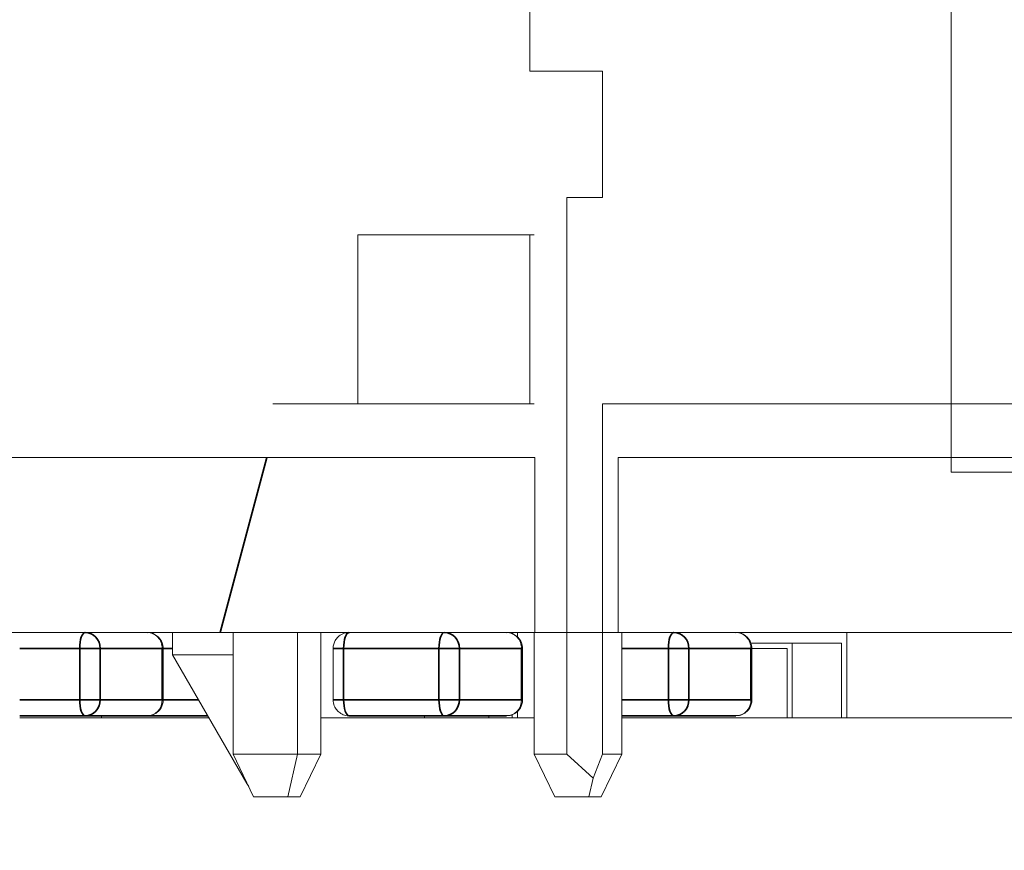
# Model space of a CAD drawing. Header units: millimetres. Extents: x 4 to 1188, y 1 to 840.
# Tile 297 of 310: x 860.86 to 862.09, y 417.68 to 418.72. Entities that reach past the tile are written whole.
import ezdxf

# ---------------------------------------------------------------- set-up
doc = ezdxf.new("R2010")
doc.units = ezdxf.units.MM
doc.layers.add('1', color=7, linetype='Continuous')
doc.styles.add('Arial Unicode MS', font='Arial Unicode MS')
doc.dimstyles.get("Standard").update_dxf_attribs({"dimtxt": 0.18, "dimasz": 0.18, "dimexe": 0.18, "dimexo": 0.0625, "dimgap": 0.09, "dimtad": 0, "dimtih": 1, "dimtoh": 1, "dimdec": 4, "dimzin": 0, "dimdsep": 46, "dimtxsty": 'Standard', "dimcen": 0.09, "dimadec": 0, "dimazin": 0, "dimtfac": 1, "dimtdec": 4, "dimtofl": 0, "dimtmove": 0, "dimatfit": 3, "dimfxl": 0, "dimtolj": 1, "dimtzin": 0, "dimarcsym": 0})

# ---------------------------------------------------------------- blocks, each defined once
blk = doc.blocks.new('_U29')
at = {"layer": '1', "color": 18, "lineweight": 35}
for p, q in [((843.8309, 533.0864), (895.2258, 533.0864)), ((893.2258, 533.0864), (893.2258, 331.753)), ((847.8309, 331.753), (895.2258, 331.753))]:
    blk.add_line(p, q, dxfattribs=at)
at = {"layer": '1', "color": 18, "lineweight": 70}
for points in [[(893.2258, 533.0864), (894.0018, 529.5864), (892.4499, 529.5864)], [(893.2258, 331.753), (892.4499, 335.253), (894.0018, 335.253)]]:
    blk.add_solid(points, dxfattribs=at)
at = {"layer": '1', "color": 18, "linetype": 'Continuous', "lineweight": 13, "insert": (892.7729, 428.043), "char_height": 3, "attachment_point": 7, "rotation": 90, "line_spacing_factor": 1.047437, "style": 'Arial Unicode MS'}
blk.add_mtext('\\fArial Unicode MS|b0|i0;\\W1.0000;1510', dxfattribs=at)

msp = doc.modelspace()

# ---------------------------------------------------------------- hatches: boundary and pattern name
at = {"layer": '1', "linetype": 'Continuous', "lineweight": 35}
h = msp.add_hatch(dxfattribs=at)
h.set_pattern_fill('ANSI31', color=154, scale=1.55, angle=-2.13e-14, style=0)
h.paths.add_polyline_path([(868.8479, 416.5886), (868.8479, 416.1886), (866.3207, 416.1886), (866.3207, 416.5886)], flags=0)
edge = h.paths.add_edge_path(flags=0)
edge.add_arc((879.174, 421.7686), 0.5067, 0, 90, ccw=False)
edge.add_line((879.6807, 421.7686), (879.6807, 420.1886))
edge.add_line((879.6807, 420.1886), (879.2807, 420.1886))
edge.add_line((879.2807, 420.1886), (879.2807, 421.7686))
edge.add_arc((879.174, 421.7686), 0.1067, 360, 450)
edge.add_line((879.174, 421.8753), (877.8407, 421.8753))
edge.add_line((877.8407, 421.8753), (877.8407, 422.2753))
edge.add_line((877.8407, 422.2753), (879.174, 422.2753))
edge = h.paths.add_edge_path(flags=0)
edge.add_arc((859.3873, 421.7686), 0.1067, 90, 180)
edge.add_line((859.2807, 421.7686), (859.2807, 420.1886))
edge.add_line((859.2807, 420.1886), (858.8807, 420.1886))
edge.add_line((858.8807, 420.1886), (858.8807, 421.7686))
edge.add_arc((859.3873, 421.7686), 0.5067, 90, 180, ccw=False)
edge.add_line((859.3873, 422.2753), (860.7207, 422.2753))
edge.add_line((860.7207, 422.2753), (860.7207, 421.8753))
edge.add_line((860.7207, 421.8753), (859.3873, 421.8753))
h.paths.add_polyline_path([(869.7135, 416.1886), (869.7135, 416.5886), (872.2407, 416.5886), (872.2407, 416.1886)], flags=0)
h = msp.add_hatch(dxfattribs=at)
h.set_pattern_fill('ANSI31', color=154, scale=1.55, angle=-2.13e-14, style=0)
h.paths.add_polyline_path([(860.1443, 418.952), (862.0206, 418.952), (862.0206, 418.152), (862.4105, 418.152), (862.4105, 417.952), (854.8936, 417.952), (854.8936, 417.7026), (854.228, 417.7026), (854.228, 417.952), (854.043, 417.952), (854.043, 418.152), (860.1443, 418.152)], flags=0)
h = msp.add_hatch(dxfattribs=at)
h.set_pattern_fill('ANSI31', color=154, scale=1.55, angle=29.9848, style=0)
h.paths.add_polyline_path([(854.043, 417.952), (854.043, 418.1704), (860.6361, 418.1704), (860.6361, 417.952)], flags=0)
h.paths.add_polyline_path([(861.6047, 417.952), (861.6047, 418.1704), (863.2703, 418.1704), (863.2703, 417.952)], flags=0)
h.paths.add_polyline_path([(863.6612, 417.952), (863.6612, 418.1704), (864.3597, 418.1704), (864.3597, 417.952)], flags=0)
h.paths.add_polyline_path([(860.6925, 417.952), (860.6925, 418.1704), (861.5009, 418.1704), (861.5009, 417.952)], flags=0)

# ---------------------------------------------------------------- linework, layer by layer
at = {"layer": '1', "color": 154, "linetype": 'Continuous', "lineweight": 13}
for p, q in [((862.0206, 418.952), (862.0206, 418.152)), ((861.4945, 418.6527), (861.4945, 418.738)), ((861.5854, 418.6527), (861.4945, 418.6527)), ((861.5854, 418.4953), (861.5854, 418.6527)), ((861.5407, 418.4953), (861.5854, 418.4953)), ((861.5407, 417.8), (861.5407, 418.4953)), ((861.2796, 418.2373), (861.2796, 418.4487)), ((861.2796, 418.4487), (861.4945, 418.4487)), ((861.4945, 418.4487), (861.4945, 418.2373)), ((861.4945, 418.4487), (861.5, 418.4487)), ((861.2796, 418.2373), (861.1737, 418.2373)), ((861.4945, 418.2373), (861.2796, 418.2373)), ((861.5, 418.2373), (861.4945, 418.2373)), ((862.1856, 418.2373), (861.5854, 418.2373)), ((861.5854, 418.2373), (861.5854, 417.8)), ((861.5854, 418.2373), (861.6093, 418.2373)), ((862.9563, 418.2373), (862.0206, 418.2373)), ((860.6925, 418.1704), (861.5009, 418.1704)), ((861.5009, 418.1704), (861.5009, 417.952)), ((861.6047, 417.952), (861.6047, 418.1704)), ((861.6047, 418.1704), (863.2703, 418.1704)), ((862.0206, 418.152), (862.4105, 418.152)), ((862.4105, 417.952), (854.8936, 417.952)), ((861.5009, 417.952), (860.6925, 417.952)), ((861.0482, 417.952), (861.0482, 417.924)), ((861.1241, 417.952), (861.1241, 417.8)), ((861.2043, 417.8), (861.2043, 417.952)), ((861.2334, 417.952), (861.2334, 417.8)), ((861.2335, 417.952), (861.2335, 417.8453)), ((861.4725, 417.952), (861.4725, 417.9504)), ((861.4791, 417.952), (861.4791, 417.9466)), ((861.5, 417.952), (861.5, 417.8)), ((863.2703, 417.952), (861.6047, 417.952)), ((861.6093, 417.952), (861.6093, 417.8)), ((861.8902, 417.952), (861.8902, 417.8453)), ((861.822, 417.9386), (861.7719, 417.9386)), ((861.8836, 417.9386), (861.822, 417.9386)), ((861.822, 417.9386), (861.822, 417.8453)), ((861.8836, 417.8453), (861.8836, 417.9386)), ((861.0368, 417.868), (861.0368, 417.932)), ((861.0482, 417.924), (861.141, 417.7633)), ((861.1241, 417.924), (861.0482, 417.924)), ((861.2489, 417.932), (861.2489, 417.868)), ((861.4855, 417.868), (861.4855, 417.932)), ((861.7719, 417.868), (861.7719, 417.932)), ((861.7719, 417.932), (861.8157, 417.932)), ((861.7719, 417.932), (861.8157, 417.932)), ((861.8157, 417.8453), (861.8157, 417.932)), ((861.8157, 417.8453), (861.8157, 417.932)), ((861.4725, 417.8496), (861.4725, 417.8453)), ((861.4791, 417.8537), (861.4791, 417.8453)), ((860.8642, 417.848), (860.8576, 417.848)), ((860.8576, 417.848), (860.8664, 417.848)), ((860.8576, 417.8477), (860.8664, 417.8477)), ((860.8723, 417.8477), (860.8576, 417.8477)), ((861.0937, 417.8453), (860.8576, 417.8453)), ((860.8616, 417.848), (860.8691, 417.848)), ((860.8658, 417.848), (860.8663, 417.848)), ((860.8691, 417.848), (860.8691, 417.8477)), ((860.8712, 417.848), (860.8723, 417.848)), ((860.8712, 417.8477), (860.8723, 417.8477)), ((860.879, 417.8477), (860.8771, 417.8477)), ((860.8776, 417.848), (860.8776, 417.8477)), ((860.8847, 417.8477), (860.879, 417.8477)), ((860.8845, 417.8477), (860.8845, 417.848)), ((860.8845, 417.848), (860.8852, 417.848)), ((860.8845, 417.8477), (860.8852, 417.8477)), ((860.885, 417.8477), (860.8896, 417.8477)), ((860.8929, 417.8477), (860.885, 417.8477)), ((860.8896, 417.8477), (860.8852, 417.8477)), ((860.8852, 417.8477), (860.8934, 417.8477)), ((860.8939, 417.848), (860.8929, 417.848)), ((860.8939, 417.8477), (860.8929, 417.8477)), ((860.8934, 417.848), (860.8934, 417.8477)), ((860.8934, 417.848), (860.8941, 417.848)), ((860.8934, 417.8477), (860.8941, 417.8477)), ((860.8937, 417.8477), (860.9024, 417.8477)), ((860.8939, 417.8477), (860.8986, 417.8477)), ((860.8962, 417.8477), (860.8942, 417.8477)), ((861.0168, 417.848), (860.8991, 417.848)), ((860.9024, 417.848), (860.9024, 417.8477)), ((860.9024, 417.848), (860.9032, 417.848)), ((860.9599, 417.848), (860.9599, 417.8453)), ((861.0264, 417.848), (860.9825, 417.848)), ((861.0112, 417.848), (861.0112, 417.8477)), ((861.0112, 417.8477), (861.0154, 417.8477)), ((861.0168, 417.8477), (861.0112, 417.8477)), ((861.0154, 417.848), (861.0154, 417.8477)), ((861.0154, 417.848), (861.0197, 417.848)), ((861.0154, 417.8477), (861.0197, 417.8477)), ((861.0345, 417.8477), (861.0168, 417.8477)), ((861.0197, 417.848), (861.0286, 417.848)), ((861.0197, 417.8477), (861.0286, 417.8477)), ((861.0238, 417.848), (861.0314, 417.848)), ((861.0244, 417.8477), (861.0238, 417.8477)), ((861.0238, 417.8477), (861.0314, 417.8477)), ((861.028, 417.848), (861.0285, 417.848)), ((861.0314, 417.848), (861.0314, 417.8477)), ((861.0334, 417.848), (861.0345, 417.848)), ((861.0334, 417.8477), (861.0345, 417.8477)), ((861.0412, 417.8477), (861.0393, 417.8477)), ((861.0398, 417.848), (861.0398, 417.8477)), ((861.0467, 417.8477), (861.0467, 417.848)), ((861.0467, 417.848), (861.0475, 417.848)), ((861.0472, 417.8477), (861.0519, 417.8477)), ((861.0551, 417.8477), (861.0472, 417.8477)), ((861.0474, 417.8477), (861.0556, 417.8477)), ((861.0519, 417.8477), (861.0475, 417.8477)), ((861.0561, 417.848), (861.0551, 417.848)), ((861.0561, 417.8477), (861.0551, 417.8477)), ((861.0556, 417.848), (861.0556, 417.8477)), ((861.0556, 417.848), (861.0563, 417.848)), ((861.0556, 417.8477), (861.0563, 417.8477)), ((861.0559, 417.8477), (861.0646, 417.8477)), ((861.0562, 417.8477), (861.0609, 417.8477)), ((861.0585, 417.8477), (861.0564, 417.8477)), ((861.0921, 417.848), (861.0613, 417.848)), ((861.0646, 417.848), (861.0646, 417.8477)), ((861.0646, 417.848), (861.0654, 417.848)), ((861.5, 417.8453), (861.2335, 417.8453)), ((861.3128, 417.848), (861.2689, 417.848)), ((861.2977, 417.848), (861.2977, 417.8477)), ((861.2977, 417.848), (861.3018, 417.848)), ((861.2977, 417.8477), (861.3018, 417.8477)), ((861.3032, 417.8477), (861.2977, 417.8477)), ((861.3018, 417.848), (861.3018, 417.8477)), ((861.3018, 417.848), (861.3061, 417.848)), ((861.3018, 417.8477), (861.3061, 417.8477)), ((861.3209, 417.8477), (861.3032, 417.8477)), ((861.3061, 417.848), (861.3061, 417.8477)), ((861.3061, 417.848), (861.315, 417.848)), ((861.3061, 417.8477), (861.315, 417.8477)), ((861.3102, 417.848), (861.3178, 417.848)), ((861.3144, 417.848), (861.3149, 417.848)), ((861.3178, 417.848), (861.3178, 417.8477)), ((861.3198, 417.848), (861.3209, 417.848)), ((861.3198, 417.8477), (861.3209, 417.8477)), ((861.3258, 417.848), (861.3298, 417.848)), ((861.3277, 417.8477), (861.3258, 417.8477)), ((861.3262, 417.848), (861.3262, 417.8477)), ((861.3333, 417.8477), (861.3277, 417.8477)), ((861.3298, 417.848), (861.3294, 417.848)), ((861.3331, 417.8477), (861.3331, 417.848)), ((861.3331, 417.848), (861.3339, 417.848)), ((861.3331, 417.8477), (861.3339, 417.8477)), ((861.3415, 417.8477), (861.3336, 417.8477)), ((861.3337, 417.8477), (861.3383, 417.8477)), ((861.3383, 417.8477), (861.3339, 417.8477)), ((861.3339, 417.8477), (861.342, 417.8477)), ((861.3425, 417.848), (861.3415, 417.848)), ((861.3425, 417.8477), (861.3415, 417.8477)), ((861.342, 417.848), (861.342, 417.8477)), ((861.342, 417.848), (861.3427, 417.848)), ((861.342, 417.8477), (861.3427, 417.8477)), ((861.3424, 417.8477), (861.351, 417.8477)), ((861.3426, 417.8477), (861.3473, 417.8477)), ((861.3449, 417.8477), (861.3429, 417.8477)), ((861.4655, 417.848), (861.3477, 417.848)), ((861.351, 417.848), (861.351, 417.8477)), ((861.351, 417.848), (861.3518, 417.848)), ((861.3631, 417.8453), (861.3631, 417.848)), ((861.4433, 417.8453), (861.4433, 417.848)), ((861.6093, 417.848), (861.6126, 417.848)), ((861.6158, 417.8477), (861.6093, 417.8477)), ((861.6093, 417.8477), (861.6126, 417.8477)), ((862.2916, 417.8453), (861.6094, 417.8453)), ((861.6122, 417.848), (861.6162, 417.848)), ((861.6122, 417.8477), (861.6162, 417.8477)), ((861.6141, 417.8477), (861.6122, 417.8477)), ((861.6126, 417.848), (861.6126, 417.8477)), ((861.6162, 417.848), (861.6158, 417.848)), ((861.6162, 417.8477), (861.6158, 417.8477)), ((861.6195, 417.8477), (861.6195, 417.848)), ((861.6195, 417.848), (861.6203, 417.848)), ((861.6279, 417.8477), (861.62, 417.8477)), ((861.6201, 417.8477), (861.6247, 417.8477)), ((861.6247, 417.8477), (861.6203, 417.8477)), ((861.6203, 417.8477), (861.6284, 417.8477)), ((861.6289, 417.848), (861.6279, 417.848)), ((861.6289, 417.8477), (861.6279, 417.8477)), ((861.6284, 417.848), (861.6284, 417.8477)), ((861.6284, 417.848), (861.6291, 417.848)), ((861.6284, 417.8477), (861.6291, 417.8477)), ((861.6288, 417.8477), (861.6374, 417.8477)), ((861.629, 417.8477), (861.6337, 417.8477)), ((861.6313, 417.8477), (861.6293, 417.8477)), ((861.7519, 417.848), (861.6341, 417.848)), ((861.6374, 417.848), (861.6374, 417.8477)), ((861.6374, 417.848), (861.6382, 417.848)), ((861.1241, 417.8), (861.1497, 417.7467)), ((861.1241, 417.8), (861.2043, 417.8)), ((861.1923, 417.7467), (861.2043, 417.8)), ((861.2334, 417.8), (861.2043, 417.8)), ((861.2334, 417.8), (861.2078, 417.7467)), ((861.5, 417.8), (861.5256, 417.7467)), ((861.5, 417.8), (861.5407, 417.8)), ((861.5735, 417.7702), (861.5407, 417.8)), ((861.5854, 417.8), (861.5735, 417.7702)), ((861.6093, 417.8), (861.5837, 417.7467)), ((861.6093, 417.8), (861.5854, 417.8)), ((861.5682, 417.7467), (861.5735, 417.7702)), ((861.141, 417.7633), (861.1435, 417.7596)), ((861.1497, 417.7467), (861.1652, 417.7467)), ((861.1497, 417.7467), (861.1923, 417.7467)), ((861.1652, 417.7467), (861.2078, 417.7467)), ((861.2078, 417.7467), (861.1923, 417.7467)), ((861.5256, 417.7467), (861.5411, 417.7467)), ((861.5256, 417.7467), (861.5682, 417.7467)), ((861.5411, 417.7467), (861.5837, 417.7467)), ((861.5837, 417.7467), (861.5682, 417.7467))]:
    msp.add_line(p, q, dxfattribs=at)
at = {"layer": '1', "color": 154, "linetype": 'Continuous', "lineweight": 35}
for p, q in [((860.8576, 417.932), (860.9325, 417.932)), ((860.9325, 417.932), (860.9581, 417.932)), ((860.9325, 417.932), (860.9325, 417.868)), ((860.9581, 417.932), (861.0356, 417.932)), ((860.9581, 417.868), (860.9581, 417.932)), ((861.0368, 417.932), (861.0356, 417.932)), ((861.0356, 417.932), (861.0356, 417.868)), ((861.0368, 417.932), (861.0482, 417.932)), ((861.2489, 417.932), (861.2621, 417.932)), ((861.2621, 417.932), (861.3811, 417.932)), ((861.2621, 417.868), (861.2621, 417.932)), ((861.3811, 417.932), (861.4067, 417.932)), ((861.3811, 417.932), (861.3811, 417.868)), ((861.4067, 417.932), (861.4843, 417.932)), ((861.4067, 417.868), (861.4067, 417.932)), ((861.4855, 417.932), (861.4843, 417.932)), ((861.4843, 417.932), (861.4843, 417.868)), ((861.6093, 417.932), (861.6675, 417.932)), ((861.6675, 417.932), (861.6932, 417.932)), ((861.6675, 417.932), (861.6675, 417.868)), ((861.6932, 417.932), (861.7707, 417.932)), ((861.6932, 417.868), (861.6932, 417.932)), ((861.7719, 417.932), (861.7707, 417.932)), ((861.7707, 417.932), (861.7707, 417.868)), ((860.9325, 417.868), (860.8576, 417.868)), ((860.9325, 417.868), (860.9581, 417.868)), ((861.0356, 417.868), (860.9581, 417.868)), ((861.0368, 417.868), (861.0356, 417.868)), ((861.0806, 417.868), (861.0368, 417.868)), ((861.2489, 417.868), (861.2621, 417.868)), ((861.3811, 417.868), (861.2621, 417.868)), ((861.3811, 417.868), (861.4067, 417.868)), ((861.4843, 417.868), (861.4067, 417.868)), ((861.4855, 417.868), (861.4843, 417.868)), ((861.6675, 417.868), (861.6093, 417.868)), ((861.6675, 417.868), (861.6932, 417.868)), ((861.7707, 417.868), (861.6932, 417.868)), ((861.7719, 417.868), (861.7707, 417.868)), ((860.8576, 417.848), (860.9393, 417.848)), ((860.9393, 417.848), (861.0168, 417.848)), ((861.0168, 417.848), (861.0921, 417.848)), ((861.2689, 417.848), (861.3879, 417.848)), ((861.3879, 417.848), (861.4655, 417.848)), ((861.6093, 417.848), (861.6744, 417.848)), ((861.6744, 417.848), (861.7519, 417.848)), ((861.1417, 417.7633), (861.141, 417.7633))]:
    msp.add_line(p, q, dxfattribs=at)
for centre, major_axis, ratio, start_param, end_param in [((860.9393, 417.932), (0, -0.02), 0.34202, 3.141593, 4.712389), ((860.9393, 417.932), (0, 0.02), 0.939693, 4.712389, 6.283185), ((861.2689, 417.932), (0, 0.02), 0.34202, 0, 1.570796), ((861.3879, 417.932), (0, -0.02), 0.34202, 3.141593, 4.712389), ((861.3879, 417.932), (0, 0.02), 0.939693, 4.712389, 6.283185), ((861.6744, 417.932), (0, -0.02), 0.34202, 3.141593, 4.712389), ((861.6744, 417.932), (0, 0.02), 0.939693, 4.712389, 6.283185), ((860.9393, 417.868), (0, -0.02), 0.34202, 4.712389, 6.283185), ((860.9393, 417.868), (0, 0.02), 0.939693, 3.141593, 4.712389), ((861.2689, 417.868), (0, 0.02), 0.34202, 1.570796, 3.141593), ((861.3879, 417.868), (0, -0.02), 0.34202, 4.712389, 6.283185), ((861.3879, 417.868), (0, 0.02), 0.939693, 3.141593, 4.712389), ((861.6744, 417.868), (0, -0.02), 0.34202, 4.712389, 6.283185), ((861.6744, 417.868), (0, 0.02), 0.939693, 3.141593, 4.712389)]:
    msp.add_ellipse(centre, major_axis=major_axis, ratio=ratio, start_param=start_param, end_param=end_param, dxfattribs=at)
at = {"layer": '1', "color": 154, "linetype": 'Continuous', "lineweight": 13}
for centre, start_param, end_param in [((861.0168, 417.932), 1.570796, 3.141593), ((861.4655, 417.932), 1.570796, 3.141593), ((861.7519, 417.932), 1.570796, 3.141593), ((861.0168, 417.868), 0, 1.570796), ((861.4655, 417.868), 0, 1.570796), ((861.7519, 417.868), 0, 1.570796)]:
    msp.add_ellipse(centre, major_axis=(0, -0.02), ratio=0.939693, start_param=start_param, end_param=end_param, dxfattribs=at)
for points, knots in [([(861.0368, 417.932), (861.0368, 417.9346), (861.0361, 417.9382), (861.0336, 417.9431), (861.0305, 417.9469), (861.0256, 417.9502), (861.0207, 417.952), (861.0177, 417.9518), (861.0169, 417.9517)], [0, 0, 0, 0, 0.247015, 0.350827, 0.522772, 0.709628, 0.918278, 1, 1, 1, 1]), ([(861.2686, 417.9516), (861.2671, 417.9518), (861.2634, 417.9516), (861.2577, 417.949), (861.2532, 417.9447), (861.2503, 417.9399), (861.2491, 417.9357), (861.2489, 417.933), (861.2489, 417.932)], [0, 0, 0, 0, 0.140367, 0.368628, 0.58253, 0.733207, 0.904551, 1, 1, 1, 1]), ([(861.4855, 417.932), (861.4854, 417.9346), (861.4847, 417.9382), (861.4823, 417.9431), (861.4792, 417.9469), (861.4742, 417.9502), (861.4694, 417.952), (861.4664, 417.9518), (861.4655, 417.9517)], [0, 0, 0, 0, 0.247015, 0.350827, 0.522772, 0.709628, 0.918278, 1, 1, 1, 1]), ([(861.7719, 417.932), (861.7719, 417.9346), (861.7712, 417.9382), (861.7687, 417.9431), (861.7656, 417.9469), (861.7607, 417.9502), (861.7558, 417.952), (861.7528, 417.9518), (861.7519, 417.9517)], [0, 0, 0, 0, 0.247015, 0.350827, 0.522772, 0.709628, 0.918278, 1, 1, 1, 1]), ([(861.0171, 417.8483), (861.0186, 417.8482), (861.0224, 417.8483), (861.028, 417.851), (861.0326, 417.8552), (861.0354, 417.86), (861.0366, 417.8642), (861.0368, 417.867), (861.0368, 417.868)], [0, 0, 0, 0, 0.13971, 0.368148, 0.582215, 0.733011, 0.904495, 1, 1, 1, 1]), ([(861.2489, 417.868), (861.2489, 417.8653), (861.2496, 417.8617), (861.2521, 417.8568), (861.2552, 417.853), (861.2601, 417.8497), (861.265, 417.8479), (861.268, 417.8481), (861.2689, 417.8483)], [0, 0, 0, 0, 0.247003, 0.350811, 0.522748, 0.709597, 0.918237, 1, 1, 1, 1]), ([(861.4658, 417.8483), (861.4673, 417.8482), (861.471, 417.8483), (861.4767, 417.851), (861.4812, 417.8552), (861.4841, 417.86), (861.4853, 417.8642), (861.4855, 417.867), (861.4855, 417.868)], [0, 0, 0, 0, 0.13971, 0.368148, 0.582215, 0.733011, 0.904495, 1, 1, 1, 1]), ([(861.7522, 417.8483), (861.7537, 417.8482), (861.7574, 417.8483), (861.7631, 417.851), (861.7676, 417.8552), (861.7705, 417.86), (861.7717, 417.8642), (861.7719, 417.867), (861.7719, 417.868)], [0, 0, 0, 0, 0.13971, 0.368148, 0.582215, 0.733011, 0.904495, 1, 1, 1, 1]), ([(860.8601, 417.848), (860.8601, 417.848), (860.8602, 417.848), (860.8603, 417.848), (860.8607, 417.848), (860.8613, 417.848), (860.862, 417.848), (860.8628, 417.848), (860.8638, 417.848), (860.8648, 417.848), (860.8658, 417.848), (860.8667, 417.848), (860.8675, 417.848), (860.8683, 417.848), (860.8691, 417.848), (860.8701, 417.848), (860.8711, 417.848), (860.8722, 417.848), (860.8729, 417.848), (860.8733, 417.848)], [0, 0, 0, 0, 0.029904, 0.0933, 0.154854, 0.216897, 0.279713, 0.34557, 0.415596, 0.489997, 0.569323, 0.611678, 0.657385, 0.706098, 0.758256, 0.813587, 0.872123, 0.934246, 1, 1, 1, 1]), ([(860.8622, 417.8477), (860.8621, 417.8477), (860.8618, 417.8477), (860.8616, 417.8477), (860.8615, 417.8477), (860.8615, 417.8477), (860.8617, 417.8477), (860.8619, 417.8477), (860.8622, 417.8477), (860.8626, 417.8477), (860.8632, 417.8477), (860.8638, 417.8477), (860.8645, 417.8477), (860.8652, 417.8477), (860.8661, 417.8477), (860.867, 417.8477), (860.8681, 417.8477), (860.8688, 417.8477), (860.8691, 417.8477)], [0, 0, 0, 0, 0.061997, 0.122088, 0.181375, 0.239508, 0.297836, 0.35688, 0.417282, 0.47964, 0.5425, 0.604962, 0.666991, 0.730216, 0.794173, 0.860458, 0.928578, 1, 1, 1, 1]), ([(860.8664, 417.8477), (860.8661, 417.8477), (860.8657, 417.8477), (860.865, 417.8477), (860.8643, 417.8477), (860.8638, 417.8477), (860.8633, 417.8477), (860.8628, 417.8477), (860.8625, 417.8477), (860.8623, 417.8477), (860.8622, 417.8477)], [0, 0, 0, 0, 0.136729, 0.268515, 0.395529, 0.52, 0.640496, 0.761236, 0.880107, 1, 1, 1, 1]), ([(860.8709, 417.8477), (860.8706, 417.8477), (860.8701, 417.8477), (860.8694, 417.8477), (860.8688, 417.8477), (860.8682, 417.8477), (860.8676, 417.8477), (860.8672, 417.8477), (860.8667, 417.8477), (860.8664, 417.8477), (860.8661, 417.8477), (860.8659, 417.8477), (860.8658, 417.8477), (860.8657, 417.8477), (860.8658, 417.8477), (860.8659, 417.8477), (860.866, 417.8477), (860.8662, 417.8477), (860.8663, 417.8477)], [0, 0, 0, 0, 0.072866, 0.141887, 0.207453, 0.270438, 0.331641, 0.390108, 0.448069, 0.505503, 0.562488, 0.619084, 0.676416, 0.735452, 0.796241, 0.860406, 0.928305, 1, 1, 1, 1]), ([(860.8663, 417.848), (860.8664, 417.848), (860.8667, 417.848), (860.8671, 417.848), (860.8677, 417.848), (860.8683, 417.848), (860.869, 417.848), (860.8697, 417.848), (860.8704, 417.848), (860.8709, 417.848), (860.8712, 417.848)], [0, 0, 0, 0, 0.14786, 0.283561, 0.412369, 0.534236, 0.652692, 0.768663, 0.883652, 1, 1, 1, 1]), ([(860.8663, 417.8477), (860.8664, 417.8477), (860.8667, 417.8477), (860.8671, 417.8477), (860.8677, 417.8477), (860.8683, 417.8477), (860.869, 417.8477), (860.8697, 417.8477), (860.8704, 417.8477), (860.8709, 417.8477), (860.8712, 417.8477)], [0, 0, 0, 0, 0.14786, 0.283561, 0.412369, 0.534236, 0.652692, 0.768663, 0.883652, 1, 1, 1, 1]), ([(860.8691, 417.848), (860.8695, 417.848), (860.8702, 417.848), (860.8713, 417.848), (860.8724, 417.848), (860.8734, 417.848), (860.8745, 417.848), (860.8755, 417.848), (860.8766, 417.848), (860.8772, 417.848), (860.8776, 417.848)], [0, 0, 0, 0, 0.132462, 0.26165, 0.387547, 0.510782, 0.632675, 0.75466, 0.876523, 1, 1, 1, 1]), ([(860.8691, 417.8477), (860.8695, 417.8477), (860.8702, 417.8477), (860.8713, 417.8477), (860.8724, 417.8477), (860.8734, 417.8477), (860.8745, 417.8477), (860.8755, 417.8477), (860.8766, 417.8477), (860.8772, 417.8477), (860.8776, 417.8477)], [0, 0, 0, 0, 0.132462, 0.26165, 0.387547, 0.510782, 0.632675, 0.75466, 0.876523, 1, 1, 1, 1]), ([(860.8807, 417.8477), (860.8806, 417.8477), (860.8805, 417.8477), (860.8801, 417.8477), (860.8797, 417.8477), (860.8793, 417.8477), (860.8788, 417.8477), (860.8782, 417.8477), (860.8776, 417.8477), (860.877, 417.8477), (860.8763, 417.8477), (860.8756, 417.8477), (860.8748, 417.8477), (860.8741, 417.8477), (860.8733, 417.8477), (860.8725, 417.8477), (860.8717, 417.8477), (860.8712, 417.8477), (860.8709, 417.8477)], [0, 0, 0, 0, 0.065801, 0.128677, 0.188676, 0.247598, 0.304849, 0.361786, 0.419523, 0.478682, 0.53877, 0.598799, 0.660184, 0.722952, 0.787993, 0.855404, 0.926153, 1, 1, 1, 1]), ([(860.8733, 417.848), (860.8738, 417.848), (860.8747, 417.848), (860.876, 417.848), (860.8773, 417.848), (860.8785, 417.848), (860.8797, 417.848), (860.8808, 417.848), (860.8819, 417.848), (860.8829, 417.848), (860.8839, 417.848), (860.8848, 417.848), (860.8857, 417.848), (860.8865, 417.848), (860.8873, 417.848), (860.8881, 417.848), (860.8888, 417.848), (860.8895, 417.848), (860.8901, 417.848), (860.8907, 417.848), (860.8913, 417.848), (860.8918, 417.848), (860.8922, 417.848), (860.8927, 417.848), (860.893, 417.848), (860.8933, 417.848), (860.8934, 417.848)], [0, 0, 0, 0, 0.062874, 0.122837, 0.179657, 0.23396, 0.285595, 0.334513, 0.380905, 0.424895, 0.466529, 0.506488, 0.545032, 0.581831, 0.617448, 0.652067, 0.68588, 0.719175, 0.752182, 0.78524, 0.818656, 0.852548, 0.887626, 0.923635, 0.961022, 1, 1, 1, 1]), ([(860.8771, 417.848), (860.8773, 417.848), (860.8778, 417.848), (860.8784, 417.848), (860.8789, 417.848), (860.8794, 417.848), (860.8798, 417.848), (860.8802, 417.848), (860.8805, 417.848), (860.8807, 417.848), (860.8809, 417.848), (860.8811, 417.848), (860.8812, 417.848), (860.8812, 417.848), (860.8812, 417.848), (860.8811, 417.848), (860.8809, 417.848), (860.8808, 417.848), (860.8807, 417.848)], [0, 0, 0, 0, 0.077361, 0.15048, 0.219977, 0.286681, 0.349678, 0.41068, 0.469427, 0.526756, 0.583142, 0.638824, 0.695263, 0.752696, 0.810849, 0.871356, 0.934436, 1, 1, 1, 1]), ([(860.8771, 417.8477), (860.8773, 417.8477), (860.8778, 417.8477), (860.8784, 417.8477), (860.8789, 417.8477), (860.8794, 417.8477), (860.8798, 417.8477), (860.8802, 417.8477), (860.8805, 417.8477), (860.8807, 417.8477), (860.8809, 417.8477), (860.8811, 417.8477), (860.8812, 417.8477), (860.8812, 417.8477), (860.8812, 417.8477), (860.8811, 417.8477), (860.8809, 417.8477), (860.8808, 417.8477), (860.8807, 417.8477)], [0, 0, 0, 0, 0.077361, 0.15048, 0.219977, 0.286681, 0.349678, 0.41068, 0.469427, 0.526756, 0.583142, 0.638824, 0.695263, 0.752696, 0.810849, 0.871356, 0.934436, 1, 1, 1, 1]), ([(860.8776, 417.848), (860.878, 417.848), (860.8788, 417.848), (860.8799, 417.848), (860.8809, 417.848), (860.8818, 417.848), (860.8826, 417.848), (860.8834, 417.848), (860.884, 417.848), (860.8843, 417.848), (860.8845, 417.848)], [0, 0, 0, 0, 0.127893, 0.251579, 0.372793, 0.492778, 0.61359, 0.737809, 0.86618, 1, 1, 1, 1]), ([(860.8776, 417.8477), (860.878, 417.8477), (860.8788, 417.8477), (860.8799, 417.8477), (860.8809, 417.8477), (860.8818, 417.8477), (860.8826, 417.8477), (860.8834, 417.8477), (860.884, 417.8477), (860.8843, 417.8477), (860.8845, 417.8477)], [0, 0, 0, 0, 0.127893, 0.251579, 0.372793, 0.492778, 0.61359, 0.737809, 0.86618, 1, 1, 1, 1]), ([(860.8896, 417.848), (860.8897, 417.848), (860.8901, 417.848), (860.8909, 417.848), (860.8919, 417.848), (860.8929, 417.848), (860.8939, 417.848), (860.8949, 417.848), (860.8959, 417.848), (860.8968, 417.848), (860.8978, 417.848), (860.8986, 417.848), (860.8994, 417.848), (860.9002, 417.848), (860.9008, 417.848), (860.9014, 417.848), (860.9019, 417.848), (860.9022, 417.848), (860.9024, 417.848)], [0, 0, 0, 0, 0.01608, 0.080907, 0.144238, 0.206368, 0.268382, 0.330589, 0.394034, 0.459051, 0.524099, 0.588658, 0.653216, 0.718714, 0.78528, 0.854004, 0.925525, 1, 1, 1, 1]), ([(860.8986, 417.8477), (860.8987, 417.8477), (860.8989, 417.8477), (860.8991, 417.8477), (860.8991, 417.8477), (860.8991, 417.8477), (860.8989, 417.8477), (860.8986, 417.8477), (860.8981, 417.8477), (860.8975, 417.8477), (860.8969, 417.8477), (860.8962, 417.8477), (860.8954, 417.8477), (860.8949, 417.8477), (860.8947, 417.8477)], [0, 0, 0, 0, 0.085719, 0.171409, 0.258144, 0.346929, 0.433983, 0.516734, 0.597416, 0.678635, 0.760267, 0.840143, 0.920177, 1, 1, 1, 1]), ([(860.9024, 417.8477), (860.9025, 417.8477), (860.9027, 417.8477), (860.903, 417.8477), (860.9032, 417.8477), (860.9032, 417.8477), (860.9031, 417.8477), (860.903, 417.8477), (860.9027, 417.8477), (860.9023, 417.8477), (860.9018, 417.8477), (860.9012, 417.8477), (860.9006, 417.8477), (860.8999, 417.8477), (860.8991, 417.8477), (860.8982, 417.8477), (860.8973, 417.8477), (860.8966, 417.8477), (860.8962, 417.8477)], [0, 0, 0, 0, 0.070442, 0.138089, 0.203178, 0.266139, 0.327929, 0.38919, 0.450254, 0.512347, 0.573843, 0.633933, 0.69346, 0.752479, 0.812386, 0.87307, 0.935184, 1, 1, 1, 1]), ([(861.0223, 417.848), (861.0223, 417.848), (861.0224, 417.848), (861.0226, 417.848), (861.0229, 417.848), (861.0235, 417.848), (861.0242, 417.848), (861.025, 417.848), (861.026, 417.848), (861.0271, 417.848), (861.0281, 417.848), (861.0289, 417.848), (861.0297, 417.848), (861.0305, 417.848), (861.0314, 417.848), (861.0323, 417.848), (861.0333, 417.848), (861.0344, 417.848), (861.0352, 417.848), (861.0355, 417.848)], [0, 0, 0, 0, 0.030311, 0.093681, 0.155209, 0.217226, 0.280015, 0.345844, 0.415841, 0.490211, 0.569504, 0.611841, 0.657529, 0.706222, 0.758358, 0.813665, 0.872177, 0.934274, 1, 1, 1, 1]), ([(861.0286, 417.8477), (861.0284, 417.8477), (861.0279, 417.8477), (861.0272, 417.8477), (861.0266, 417.8477), (861.026, 417.8477), (861.0255, 417.8477), (861.0251, 417.8477), (861.0247, 417.8477), (861.0245, 417.8477), (861.0244, 417.8477)], [0, 0, 0, 0, 0.136729, 0.268515, 0.395529, 0.52, 0.640496, 0.761236, 0.880107, 1, 1, 1, 1]), ([(861.0331, 417.8477), (861.0329, 417.8477), (861.0323, 417.8477), (861.0316, 417.8477), (861.031, 417.8477), (861.0304, 417.8477), (861.0298, 417.8477), (861.0294, 417.8477), (861.029, 417.8477), (861.0286, 417.8477), (861.0283, 417.8477), (861.0281, 417.8477), (861.028, 417.8477), (861.0279, 417.8477), (861.028, 417.8477), (861.0281, 417.8477), (861.0283, 417.8477), (861.0284, 417.8477), (861.0285, 417.8477)], [0, 0, 0, 0, 0.072866, 0.141887, 0.207453, 0.270438, 0.331641, 0.390108, 0.448069, 0.505503, 0.562488, 0.619084, 0.676416, 0.735452, 0.796241, 0.860406, 0.928305, 1, 1, 1, 1]), ([(861.0285, 417.848), (861.0286, 417.848), (861.0289, 417.848), (861.0294, 417.848), (861.0299, 417.848), (861.0305, 417.848), (861.0312, 417.848), (861.0319, 417.848), (861.0326, 417.848), (861.0331, 417.848), (861.0334, 417.848)], [0, 0, 0, 0, 0.14786, 0.283561, 0.412369, 0.534236, 0.652692, 0.768663, 0.883652, 1, 1, 1, 1]), ([(861.0285, 417.8477), (861.0286, 417.8477), (861.0289, 417.8477), (861.0294, 417.8477), (861.0299, 417.8477), (861.0305, 417.8477), (861.0312, 417.8477), (861.0319, 417.8477), (861.0326, 417.8477), (861.0331, 417.8477), (861.0334, 417.8477)], [0, 0, 0, 0, 0.14786, 0.283561, 0.412369, 0.534236, 0.652692, 0.768663, 0.883652, 1, 1, 1, 1]), ([(861.0314, 417.848), (861.0317, 417.848), (861.0324, 417.848), (861.0335, 417.848), (861.0346, 417.848), (861.0357, 417.848), (861.0367, 417.848), (861.0378, 417.848), (861.0388, 417.848), (861.0395, 417.848), (861.0398, 417.848)], [0, 0, 0, 0, 0.132462, 0.26165, 0.387547, 0.510782, 0.632675, 0.75466, 0.876523, 1, 1, 1, 1]), ([(861.0314, 417.8477), (861.0317, 417.8477), (861.0324, 417.8477), (861.0335, 417.8477), (861.0346, 417.8477), (861.0357, 417.8477), (861.0367, 417.8477), (861.0378, 417.8477), (861.0388, 417.8477), (861.0395, 417.8477), (861.0398, 417.8477)], [0, 0, 0, 0, 0.132462, 0.26165, 0.387547, 0.510782, 0.632675, 0.75466, 0.876523, 1, 1, 1, 1]), ([(861.043, 417.8477), (861.0429, 417.8477), (861.0427, 417.8477), (861.0423, 417.8477), (861.0419, 417.8477), (861.0415, 417.8477), (861.041, 417.8477), (861.0404, 417.8477), (861.0398, 417.8477), (861.0392, 417.8477), (861.0385, 417.8477), (861.0378, 417.8477), (861.0371, 417.8477), (861.0363, 417.8477), (861.0355, 417.8477), (861.0348, 417.8477), (861.0339, 417.8477), (861.0334, 417.8477), (861.0331, 417.8477)], [0, 0, 0, 0, 0.065801, 0.128677, 0.188676, 0.247598, 0.304849, 0.361786, 0.419523, 0.478682, 0.53877, 0.598799, 0.660184, 0.722952, 0.787993, 0.855404, 0.926153, 1, 1, 1, 1]), ([(861.0355, 417.848), (861.036, 417.848), (861.0369, 417.848), (861.0382, 417.848), (861.0395, 417.848), (861.0407, 417.848), (861.0419, 417.848), (861.043, 417.848), (861.0441, 417.848), (861.0451, 417.848), (861.0461, 417.848), (861.047, 417.848), (861.0479, 417.848), (861.0488, 417.848), (861.0496, 417.848), (861.0503, 417.848), (861.051, 417.848), (861.0517, 417.848), (861.0523, 417.848), (861.0529, 417.848), (861.0535, 417.848), (861.054, 417.848), (861.0545, 417.848), (861.0549, 417.848), (861.0553, 417.848), (861.0555, 417.848), (861.0556, 417.848)], [0, 0, 0, 0, 0.062874, 0.122837, 0.179657, 0.23396, 0.285595, 0.334513, 0.380905, 0.424895, 0.466529, 0.506488, 0.545032, 0.581831, 0.617448, 0.652067, 0.68588, 0.719175, 0.752182, 0.78524, 0.818656, 0.852548, 0.887626, 0.923635, 0.961022, 1, 1, 1, 1]), ([(861.0393, 417.848), (861.0396, 417.848), (861.04, 417.848), (861.0406, 417.848), (861.0411, 417.848), (861.0416, 417.848), (861.042, 417.848), (861.0424, 417.848), (861.0427, 417.848), (861.043, 417.848), (861.0432, 417.848), (861.0433, 417.848), (861.0434, 417.848), (861.0434, 417.848), (861.0434, 417.848), (861.0433, 417.848), (861.0432, 417.848), (861.043, 417.848), (861.043, 417.848)], [0, 0, 0, 0, 0.077361, 0.15048, 0.219977, 0.286681, 0.349678, 0.41068, 0.469427, 0.526756, 0.583142, 0.638824, 0.695263, 0.752696, 0.810849, 0.871356, 0.934436, 1, 1, 1, 1]), ([(861.0393, 417.8477), (861.0396, 417.8477), (861.04, 417.8477), (861.0406, 417.8477), (861.0411, 417.8477), (861.0416, 417.8477), (861.042, 417.8477), (861.0424, 417.8477), (861.0427, 417.8477), (861.043, 417.8477), (861.0432, 417.8477), (861.0433, 417.8477), (861.0434, 417.8477), (861.0434, 417.8477), (861.0434, 417.8477), (861.0433, 417.8477), (861.0432, 417.8477), (861.043, 417.8477), (861.043, 417.8477)], [0, 0, 0, 0, 0.077361, 0.15048, 0.219977, 0.286681, 0.349678, 0.41068, 0.469427, 0.526756, 0.583142, 0.638824, 0.695263, 0.752696, 0.810849, 0.871356, 0.934436, 1, 1, 1, 1]), ([(861.0398, 417.848), (861.0402, 417.848), (861.041, 417.848), (861.0421, 417.848), (861.0431, 417.848), (861.044, 417.848), (861.0449, 417.848), (861.0456, 417.848), (861.0462, 417.848), (861.0465, 417.848), (861.0467, 417.848)], [0, 0, 0, 0, 0.127893, 0.251579, 0.372793, 0.492778, 0.61359, 0.737809, 0.86618, 1, 1, 1, 1]), ([(861.0398, 417.8477), (861.0402, 417.8477), (861.041, 417.8477), (861.0421, 417.8477), (861.0431, 417.8477), (861.044, 417.8477), (861.0449, 417.8477), (861.0456, 417.8477), (861.0462, 417.8477), (861.0465, 417.8477), (861.0467, 417.8477)], [0, 0, 0, 0, 0.127893, 0.251579, 0.372793, 0.492778, 0.61359, 0.737809, 0.86618, 1, 1, 1, 1]), ([(861.0467, 417.8477), (861.0468, 417.8477), (861.047, 417.8477), (861.0473, 417.8477), (861.0474, 417.8477), (861.0475, 417.8477), (861.0474, 417.8477), (861.0473, 417.8477), (861.0471, 417.8477), (861.0467, 417.8477), (861.0463, 417.8477), (861.0458, 417.8477), (861.0453, 417.8477), (861.0446, 417.8477), (861.0439, 417.8477), (861.0431, 417.8477), (861.0422, 417.8477), (861.0416, 417.8477), (861.0412, 417.8477)], [0, 0, 0, 0, 0.069298, 0.135561, 0.199671, 0.261716, 0.322662, 0.382907, 0.443032, 0.503501, 0.563724, 0.62398, 0.683629, 0.743848, 0.805192, 0.867649, 0.932778, 1, 1, 1, 1]), ([(861.0518, 417.848), (861.0519, 417.848), (861.0523, 417.848), (861.0531, 417.848), (861.0541, 417.848), (861.0551, 417.848), (861.0561, 417.848), (861.0571, 417.848), (861.0581, 417.848), (861.0591, 417.848), (861.06, 417.848), (861.0609, 417.848), (861.0616, 417.848), (861.0624, 417.848), (861.063, 417.848), (861.0636, 417.848), (861.0642, 417.848), (861.0644, 417.848), (861.0646, 417.848)], [0, 0, 0, 0, 0.01608, 0.080907, 0.144238, 0.206368, 0.268382, 0.330589, 0.394034, 0.459051, 0.524099, 0.588658, 0.653216, 0.718714, 0.78528, 0.854004, 0.925525, 1, 1, 1, 1]), ([(861.0609, 417.8477), (861.061, 417.8477), (861.0611, 417.8477), (861.0613, 417.8477), (861.0613, 417.8477), (861.0613, 417.8477), (861.0611, 417.8477), (861.0608, 417.8477), (861.0603, 417.8477), (861.0598, 417.8477), (861.0591, 417.8477), (861.0584, 417.8477), (861.0577, 417.8477), (861.0571, 417.8477), (861.0569, 417.8477)], [0, 0, 0, 0, 0.085719, 0.171409, 0.258144, 0.346929, 0.433983, 0.516734, 0.597416, 0.678635, 0.760267, 0.840143, 0.920177, 1, 1, 1, 1]), ([(861.0646, 417.8477), (861.0647, 417.8477), (861.065, 417.8477), (861.0652, 417.8477), (861.0654, 417.8477), (861.0654, 417.8477), (861.0654, 417.8477), (861.0652, 417.8477), (861.0649, 417.8477), (861.0645, 417.8477), (861.064, 417.8477), (861.0634, 417.8477), (861.0628, 417.8477), (861.0621, 417.8477), (861.0613, 417.8477), (861.0604, 417.8477), (861.0595, 417.8477), (861.0588, 417.8477), (861.0585, 417.8477)], [0, 0, 0, 0, 0.070442, 0.138089, 0.203178, 0.266139, 0.327929, 0.38919, 0.450254, 0.512347, 0.573843, 0.633933, 0.69346, 0.752479, 0.812386, 0.87307, 0.935184, 1, 1, 1, 1]), ([(861.3087, 417.848), (861.3087, 417.848), (861.3088, 417.848), (861.309, 417.848), (861.3094, 417.848), (861.3099, 417.848), (861.3106, 417.848), (861.3114, 417.848), (861.3124, 417.848), (861.3135, 417.848), (861.3145, 417.848), (861.3154, 417.848), (861.3161, 417.848), (861.3169, 417.848), (861.3178, 417.848), (861.3187, 417.848), (861.3197, 417.848), (861.3208, 417.848), (861.3216, 417.848), (861.322, 417.848)], [0, 0, 0, 0, 0.030311, 0.093681, 0.155209, 0.217226, 0.280015, 0.345844, 0.415841, 0.490211, 0.569504, 0.611841, 0.657529, 0.706222, 0.758358, 0.813665, 0.872177, 0.934274, 1, 1, 1, 1]), ([(861.3108, 417.8477), (861.3107, 417.8477), (861.3105, 417.8477), (861.3103, 417.8477), (861.3102, 417.8477), (861.3102, 417.8477), (861.3103, 417.8477), (861.3105, 417.8477), (861.3108, 417.8477), (861.3113, 417.8477), (861.3118, 417.8477), (861.3124, 417.8477), (861.3131, 417.8477), (861.3139, 417.8477), (861.3147, 417.8477), (861.3157, 417.8477), (861.3167, 417.8477), (861.3174, 417.8477), (861.3178, 417.8477)], [0, 0, 0, 0, 0.061997, 0.122088, 0.181375, 0.239508, 0.297836, 0.35688, 0.417282, 0.47964, 0.5425, 0.604962, 0.666991, 0.730216, 0.794173, 0.860458, 0.928578, 1, 1, 1, 1]), ([(861.315, 417.8477), (861.3148, 417.8477), (861.3143, 417.8477), (861.3136, 417.8477), (861.313, 417.8477), (861.3124, 417.8477), (861.3119, 417.8477), (861.3115, 417.8477), (861.3111, 417.8477), (861.3109, 417.8477), (861.3108, 417.8477)], [0, 0, 0, 0, 0.136729, 0.268515, 0.395529, 0.52, 0.640496, 0.761236, 0.880107, 1, 1, 1, 1]), ([(861.3195, 417.8477), (861.3193, 417.8477), (861.3188, 417.8477), (861.3181, 417.8477), (861.3174, 417.8477), (861.3168, 417.8477), (861.3163, 417.8477), (861.3158, 417.8477), (861.3154, 417.8477), (861.315, 417.8477), (861.3147, 417.8477), (861.3146, 417.8477), (861.3144, 417.8477), (861.3144, 417.8477), (861.3144, 417.8477), (861.3145, 417.8477), (861.3147, 417.8477), (861.3148, 417.8477), (861.3149, 417.8477)], [0, 0, 0, 0, 0.072866, 0.141887, 0.207453, 0.270438, 0.331641, 0.390108, 0.448069, 0.505503, 0.562488, 0.619084, 0.676416, 0.735452, 0.796241, 0.860406, 0.928305, 1, 1, 1, 1]), ([(861.3149, 417.848), (861.3151, 417.848), (861.3153, 417.848), (861.3158, 417.848), (861.3163, 417.848), (861.3169, 417.848), (861.3176, 417.848), (861.3183, 417.848), (861.319, 417.848), (861.3196, 417.848), (861.3198, 417.848)], [0, 0, 0, 0, 0.14786, 0.283561, 0.412369, 0.534236, 0.652692, 0.768663, 0.883652, 1, 1, 1, 1]), ([(861.3149, 417.8477), (861.3151, 417.8477), (861.3153, 417.8477), (861.3158, 417.8477), (861.3163, 417.8477), (861.3169, 417.8477), (861.3176, 417.8477), (861.3183, 417.8477), (861.319, 417.8477), (861.3196, 417.8477), (861.3198, 417.8477)], [0, 0, 0, 0, 0.14786, 0.283561, 0.412369, 0.534236, 0.652692, 0.768663, 0.883652, 1, 1, 1, 1]), ([(861.3178, 417.848), (861.3181, 417.848), (861.3189, 417.848), (861.3199, 417.848), (861.321, 417.848), (861.3221, 417.848), (861.3231, 417.848), (861.3242, 417.848), (861.3252, 417.848), (861.3259, 417.848), (861.3262, 417.848)], [0, 0, 0, 0, 0.132462, 0.26165, 0.387547, 0.510782, 0.632675, 0.75466, 0.876523, 1, 1, 1, 1]), ([(861.3178, 417.8477), (861.3181, 417.8477), (861.3189, 417.8477), (861.3199, 417.8477), (861.321, 417.8477), (861.3221, 417.8477), (861.3231, 417.8477), (861.3242, 417.8477), (861.3252, 417.8477), (861.3259, 417.8477), (861.3262, 417.8477)], [0, 0, 0, 0, 0.132462, 0.26165, 0.387547, 0.510782, 0.632675, 0.75466, 0.876523, 1, 1, 1, 1]), ([(861.3294, 417.8477), (861.3293, 417.8477), (861.3291, 417.8477), (861.3287, 417.8477), (861.3283, 417.8477), (861.3279, 417.8477), (861.3274, 417.8477), (861.3268, 417.8477), (861.3263, 417.8477), (861.3256, 417.8477), (861.3249, 417.8477), (861.3242, 417.8477), (861.3235, 417.8477), (861.3227, 417.8477), (861.322, 417.8477), (861.3212, 417.8477), (861.3204, 417.8477), (861.3198, 417.8477), (861.3195, 417.8477)], [0, 0, 0, 0, 0.065801, 0.128677, 0.188676, 0.247598, 0.304849, 0.361786, 0.419523, 0.478682, 0.53877, 0.598799, 0.660184, 0.722952, 0.787993, 0.855404, 0.926153, 1, 1, 1, 1]), ([(861.322, 417.848), (861.3224, 417.848), (861.3233, 417.848), (861.3246, 417.848), (861.3259, 417.848), (861.3271, 417.848), (861.3283, 417.848), (861.3294, 417.848), (861.3305, 417.848), (861.3315, 417.848), (861.3325, 417.848), (861.3334, 417.848), (861.3343, 417.848), (861.3352, 417.848), (861.336, 417.848), (861.3367, 417.848), (861.3375, 417.848), (861.3381, 417.848), (861.3388, 417.848), (861.3394, 417.848), (861.3399, 417.848), (861.3404, 417.848), (861.3409, 417.848), (861.3413, 417.848), (861.3417, 417.848), (861.3419, 417.848), (861.342, 417.848)], [0, 0, 0, 0, 0.062874, 0.122837, 0.179657, 0.23396, 0.285595, 0.334513, 0.380905, 0.424895, 0.466529, 0.506488, 0.545032, 0.581831, 0.617448, 0.652067, 0.68588, 0.719175, 0.752182, 0.78524, 0.818656, 0.852548, 0.887626, 0.923635, 0.961022, 1, 1, 1, 1]), ([(861.3258, 417.8477), (861.326, 417.8477), (861.3264, 417.8477), (861.327, 417.8477), (861.3275, 417.8477), (861.328, 417.8477), (861.3284, 417.8477), (861.3288, 417.8477), (861.3291, 417.8477), (861.3294, 417.8477), (861.3296, 417.8477), (861.3297, 417.8477), (861.3298, 417.8477), (861.3298, 417.8477), (861.3298, 417.8477), (861.3297, 417.8477), (861.3296, 417.8477), (861.3294, 417.8477), (861.3294, 417.8477)], [0, 0, 0, 0, 0.077361, 0.15048, 0.219977, 0.286681, 0.349678, 0.41068, 0.469427, 0.526756, 0.583142, 0.638824, 0.695263, 0.752696, 0.810849, 0.871356, 0.934436, 1, 1, 1, 1]), ([(861.3262, 417.848), (861.3266, 417.848), (861.3274, 417.848), (861.3285, 417.848), (861.3295, 417.848), (861.3305, 417.848), (861.3313, 417.848), (861.332, 417.848), (861.3326, 417.848), (861.3329, 417.848), (861.3331, 417.848)], [0, 0, 0, 0, 0.127893, 0.251579, 0.372793, 0.492778, 0.61359, 0.737809, 0.86618, 1, 1, 1, 1]), ([(861.3262, 417.8477), (861.3266, 417.8477), (861.3274, 417.8477), (861.3285, 417.8477), (861.3295, 417.8477), (861.3305, 417.8477), (861.3313, 417.8477), (861.332, 417.8477), (861.3326, 417.8477), (861.3329, 417.8477), (861.3331, 417.8477)], [0, 0, 0, 0, 0.127893, 0.251579, 0.372793, 0.492778, 0.61359, 0.737809, 0.86618, 1, 1, 1, 1]), ([(861.3383, 417.848), (861.3383, 417.848), (861.3388, 417.848), (861.3395, 417.848), (861.3405, 417.848), (861.3415, 417.848), (861.3425, 417.848), (861.3435, 417.848), (861.3445, 417.848), (861.3455, 417.848), (861.3464, 417.848), (861.3473, 417.848), (861.3481, 417.848), (861.3488, 417.848), (861.3495, 417.848), (861.3501, 417.848), (861.3506, 417.848), (861.3509, 417.848), (861.351, 417.848)], [0, 0, 0, 0, 0.01608, 0.080907, 0.144238, 0.206368, 0.268382, 0.330589, 0.394034, 0.459051, 0.524099, 0.588658, 0.653216, 0.718714, 0.78528, 0.854004, 0.925525, 1, 1, 1, 1]), ([(861.3473, 417.8477), (861.3474, 417.8477), (861.3476, 417.8477), (861.3477, 417.8477), (861.3478, 417.8477), (861.3477, 417.8477), (861.3475, 417.8477), (861.3472, 417.8477), (861.3468, 417.8477), (861.3462, 417.8477), (861.3455, 417.8477), (861.3448, 417.8477), (861.3441, 417.8477), (861.3436, 417.8477), (861.3433, 417.8477)], [0, 0, 0, 0, 0.085719, 0.171409, 0.258144, 0.346929, 0.433983, 0.516734, 0.597416, 0.678635, 0.760267, 0.840143, 0.920177, 1, 1, 1, 1]), ([(861.351, 417.8477), (861.3511, 417.8477), (861.3514, 417.8477), (861.3517, 417.8477), (861.3518, 417.8477), (861.3518, 417.8477), (861.3518, 417.8477), (861.3516, 417.8477), (861.3513, 417.8477), (861.3509, 417.8477), (861.3504, 417.8477), (861.3499, 417.8477), (861.3492, 417.8477), (861.3485, 417.8477), (861.3477, 417.8477), (861.3468, 417.8477), (861.3459, 417.8477), (861.3452, 417.8477), (861.3449, 417.8477)], [0, 0, 0, 0, 0.070442, 0.138089, 0.203178, 0.266139, 0.327929, 0.38919, 0.450254, 0.512347, 0.573843, 0.633933, 0.69346, 0.752479, 0.812386, 0.87307, 0.935184, 1, 1, 1, 1]), ([(861.6093, 417.848), (861.6095, 417.848), (861.6101, 417.848), (861.6111, 417.848), (861.6123, 417.848), (861.6136, 417.848), (861.6147, 417.848), (861.6159, 417.848), (861.6169, 417.848), (861.618, 417.848), (861.6189, 417.848), (861.6199, 417.848), (861.6207, 417.848), (861.6216, 417.848), (861.6224, 417.848), (861.6232, 417.848), (861.6239, 417.848), (861.6245, 417.848), (861.6252, 417.848), (861.6258, 417.848), (861.6263, 417.848), (861.6268, 417.848), (861.6273, 417.848), (861.6277, 417.848), (861.6281, 417.848), (861.6283, 417.848), (861.6284, 417.848)], [0, 0, 0, 0, 0.020719, 0.083379, 0.142755, 0.199501, 0.253459, 0.304577, 0.353056, 0.399024, 0.442532, 0.484289, 0.524566, 0.563021, 0.60024, 0.636416, 0.67175, 0.706542, 0.741034, 0.77558, 0.810499, 0.845915, 0.882571, 0.9202, 0.959268, 1, 1, 1, 1]), ([(861.6126, 417.848), (861.613, 417.848), (861.6138, 417.848), (861.615, 417.848), (861.616, 417.848), (861.6169, 417.848), (861.6177, 417.848), (861.6184, 417.848), (861.619, 417.848), (861.6194, 417.848), (861.6195, 417.848)], [0, 0, 0, 0, 0.127893, 0.251579, 0.372793, 0.492778, 0.61359, 0.737809, 0.86618, 1, 1, 1, 1]), ([(861.6126, 417.8477), (861.613, 417.8477), (861.6138, 417.8477), (861.615, 417.8477), (861.616, 417.8477), (861.6169, 417.8477), (861.6177, 417.8477), (861.6184, 417.8477), (861.619, 417.8477), (861.6194, 417.8477), (861.6195, 417.8477)], [0, 0, 0, 0, 0.127893, 0.251579, 0.372793, 0.492778, 0.61359, 0.737809, 0.86618, 1, 1, 1, 1]), ([(861.6195, 417.8477), (861.6196, 417.8477), (861.6199, 417.8477), (861.6201, 417.8477), (861.6203, 417.8477), (861.6203, 417.8477), (861.6203, 417.8477), (861.6201, 417.8477), (861.6199, 417.8477), (861.6196, 417.8477), (861.6192, 417.8477), (861.6187, 417.8477), (861.6181, 417.8477), (861.6174, 417.8477), (861.6167, 417.8477), (861.6159, 417.8477), (861.615, 417.8477), (861.6144, 417.8477), (861.6141, 417.8477)], [0, 0, 0, 0, 0.069298, 0.135561, 0.199671, 0.261716, 0.322662, 0.382907, 0.443032, 0.503501, 0.563724, 0.62398, 0.683629, 0.743848, 0.805192, 0.867649, 0.932778, 1, 1, 1, 1]), ([(861.6247, 417.848), (861.6248, 417.848), (861.6252, 417.848), (861.6259, 417.848), (861.627, 417.848), (861.628, 417.848), (861.629, 417.848), (861.63, 417.848), (861.6309, 417.848), (861.6319, 417.848), (861.6328, 417.848), (861.6337, 417.848), (861.6345, 417.848), (861.6352, 417.848), (861.6359, 417.848), (861.6365, 417.848), (861.637, 417.848), (861.6373, 417.848), (861.6374, 417.848)], [0, 0, 0, 0, 0.01608, 0.080907, 0.144238, 0.206368, 0.268382, 0.330589, 0.394034, 0.459051, 0.524099, 0.588658, 0.653216, 0.718714, 0.78528, 0.854004, 0.925525, 1, 1, 1, 1]), ([(861.6337, 417.8477), (861.6338, 417.8477), (861.634, 417.8477), (861.6341, 417.8477), (861.6342, 417.8477), (861.6341, 417.8477), (861.6339, 417.8477), (861.6336, 417.8477), (861.6332, 417.8477), (861.6326, 417.8477), (861.6319, 417.8477), (861.6312, 417.8477), (861.6305, 417.8477), (861.63, 417.8477), (861.6297, 417.8477)], [0, 0, 0, 0, 0.085719, 0.171409, 0.258144, 0.346929, 0.433983, 0.516734, 0.597416, 0.678635, 0.760267, 0.840143, 0.920177, 1, 1, 1, 1]), ([(861.6374, 417.8477), (861.6376, 417.8477), (861.6378, 417.8477), (861.6381, 417.8477), (861.6382, 417.8477), (861.6383, 417.8477), (861.6382, 417.8477), (861.638, 417.8477), (861.6377, 417.8477), (861.6373, 417.8477), (861.6369, 417.8477), (861.6363, 417.8477), (861.6356, 417.8477), (861.6349, 417.8477), (861.6341, 417.8477), (861.6333, 417.8477), (861.6323, 417.8477), (861.6316, 417.8477), (861.6313, 417.8477)], [0, 0, 0, 0, 0.070442, 0.138089, 0.203178, 0.266139, 0.327929, 0.38919, 0.450254, 0.512347, 0.573843, 0.633933, 0.69346, 0.752479, 0.812386, 0.87307, 0.935184, 1, 1, 1, 1])]:
    msp.add_open_spline(points, degree=3, knots=knots, dxfattribs=at)

# ---------------------------------------------------------------- dimensions: what is measured, and where the dimension line sits
at = {"layer": '1', "color": 18, "linetype": 'Continuous', "lineweight": 13}
dim = msp.add_linear_dim(base=(893.2258, 331.753), p1=(808.3634, 533.0864), p2=(810.3634, 331.753), angle=90, dimstyle='Standard', override={"dimtxt": 3, "dimasz": 3.5, "dimexe": 2, "dimexo": 1, "dimgap": 1.5, "dimtad": 1, "dimtih": 0, "dimtoh": 0, "dimdec": 2, "dimlfac": 7.5, "dimzin": 8, "dimdsep": 44, "dimlunit": 2, "dimtxsty": 'Arial Unicode MS', "dimsah": 1, "dimse1": 0, "dimse2": 0, "dimsd1": 0, "dimsd2": 0, "dimclrd": 18, "dimclre": 18, "dimclrt": 18, "dimtol": 0, "dimtm": -0.1, "dimtfac": 0.666667, "dimtdec": 2, "dimtofl": 1, "dimtmove": 0, "dimtzin": 8, "dimlwd": 35, "dimlwe": 35}, dxfattribs=at)
dim.commit()
dim.dimension.update_dxf_attribs({"geometry": '_U29', "text_midpoint": (893.2258, 432.4197), "dimtype": 160})

doc.saveas('drawing.dxf')
